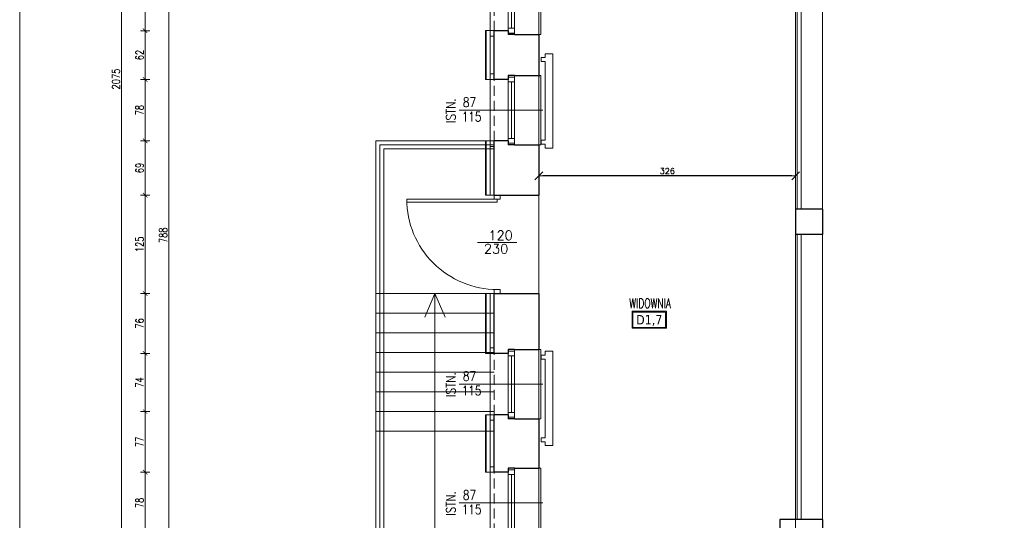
# Model space of a CAD drawing. Header units: millimetres. Extents: x 15214 to 140083, y -437840 to -79279.
# Tile 566 of 656: x 71005 to 72255, y -199112 to -198476. Entities that reach past the tile are written whole.
import ezdxf
from ezdxf.enums import TextEntityAlignment as Align

# ---------------------------------------------------------------- set-up
doc = ezdxf.new("R2010")
doc.units = ezdxf.units.MM
doc.linetypes.add('HIDDEN', pattern=[9.525, 6.35, -3.175])
doc.layers.get('0').update_dxf_attribs({"lineweight": 0})
for name, color, linetype, lineweight in [('! grzejniki', 7, 'Continuous', 0), ('! tynk', 21, 'Continuous', 0), ('0-osie-tx', 66, 'Continuous', 9), ('A_wymiary', 7, 'Continuous', 5), ('Istn-cienka', 4, 'Continuous', 9), ('Istn-drzwi', 1, 'Continuous', 13), ('Istn-okna', 6, 'Continuous', 13), ('Istn-sciany', 3, 'Continuous', 30), ('Istn-widok', 1, 'Continuous', 15), ('Ocieplenie', 4, 'ZIGZAG', 5), ('Opis', 8, 'Continuous', 13), ('Opis_pom', 9, 'Continuous', 18)]:
    doc.layers.add(name, color=color, linetype=linetype, lineweight=lineweight)
doc.layers.add('Powierzchnia', color=140, linetype='Continuous', lineweight=5, plot=False)
doc.layers.add('ramki', color=66, linetype='Continuous', lineweight=9, plot=False)
doc.styles.add('ARCHETYP', font='romans.shx', dxfattribs={"height": 15})
doc.styles.add('ARIAL', font='tahoma.ttf')
doc.styles.add('SIMPLEX', font='simplex.shx', dxfattribs={"width": 0.77})
doc.styles.add('TXT', font='simplex.shx')
doc.linetypes.add('ZIGZAG', pattern='A,0.00254,-5.08,[131,ltypeshp.shx,S=5.08,R=0,X=-5.08,Y=0],-10.16,[131,ltypeshp.shx,S=5.08,R=180,X=5.08,Y=0],-5.08', length=20.32254)
doc.dimstyles.new('DIM50', dxfattribs={"dimscale": 5, "dimtxt": 2, "dimasz": 1, "dimexe": 0, "dimexo": 0, "dimgap": 0.5, "dimtad": 1, "dimdec": 4, "dimrnd": 0.5, "dimdsep": 46, "dimtxsty": 'TXT', "dimblk": 'TICK1', "dimblk1": 'TICK1', "dimblk2": 'TICK1', "dimsah": 1, "dimcen": 0, "dimse1": 1, "dimse2": 1, "dimclrd": 1, "dimclre": 7, "dimclrt": 9, "dimadec": 0, "dimazin": 0, "dimtfac": 1, "dimtdec": 4, "dimtmove": 2, "dimatfit": 3, "dimldrblk": 'TICK1', "dimfxl": 1, "dimtolj": 1, "dimarcsym": 0})
doc.dimstyles.new('OL PB 100', dxfattribs={"dimscale": 4, "dimtxt": 2.5, "dimasz": 0.1, "dimexe": 10, "dimexo": 10, "dimgap": 0.5, "dimtad": 1, "dimdec": 1, "dimrnd": 0.5, "dimzin": 9, "dimdsep": 46, "dimtxsty": 'SIMPLEX', "dimblk": 'thick_MSz', "dimcen": 0.05, "dimdle": 8, "dimse1": 1, "dimse2": 1, "dimclrd": 256, "dimclre": 256, "dimclrt": 3, "dimadec": 1, "dimazin": 2, "dimtfac": 1, "dimtdec": 1, "dimtix": 1, "dimtofl": 0, "dimtmove": 2, "dimatfit": 3, "dimldrblk": 'thick_MSz', "dimfxl": 10, "dimfxlon": 1, "dimtolj": 1, "dimlwd": -1, "dimlwe": -1, "dimarcsym": 0})

# ---------------------------------------------------------------- blocks, each defined once
blk = doc.blocks.new('TICK1')
at = {"color": 2}
blk.add_line((-1, -1), (1, 1), dxfattribs=at)
at = {"color": 0}
for p, q in [((0, 0), (-1, 0)), ((0, -1.4), (0, 1.4))]:
    blk.add_line(p, q, dxfattribs=at)
blk = doc.blocks.new('*D213')
at = {"layer": '0-osie-tx', "color": 1, "lineweight": -2, "transparency": 16777216}
blk.add_line((71985.4, -198674.1), (71669.4, -198674.1), dxfattribs=at)
at = {"layer": 'DEFPOINTS', "color": 0, "transparency": 16777216}
for p in [(71664.4, -198674.1), (71664.4, -198716.6), (71990.4, -198716.6)]:
    blk.add_point(p, dxfattribs=at)
at = {"layer": '0-osie-tx', "color": 1, "lineweight": -2, "transparency": 16777216, "xscale": 5, "yscale": 5, "zscale": 5, "rotation": 180}
blk.add_blockref('TICK1', (71664.4, -198674.1), dxfattribs=at)
at = {"layer": '0-osie-tx', "color": 1, "lineweight": -2, "transparency": 16777216, "xscale": 5, "yscale": 5, "zscale": 5}
blk.add_blockref('TICK1', (71990.4, -198674.1), dxfattribs=at)
at = {"layer": '0-osie-tx', "color": 9, "transparency": 16777216, "insert": (71827.4, -198667.9), "char_height": 7.5, "attachment_point": 5, "style": 'TXT'}
blk.add_mtext('\\A1;326', dxfattribs=at)
blk = doc.blocks.new('okno 6')
at = {"layer": 'Istn-cienka', "linetype": 'HIDDEN', "ltscale": 2}
for points in [[(57876.7, -199038.6), (57876.7, -199126.6)], [(57819.7, -199121.6), (57819.7, -199043.6)]]:
    blk.add_lwpolyline(points, dxfattribs=at)
at = {"layer": 'Istn-okna'}
for points in [[(57837.7, -199038.6), (57837.7, -199126.6)], [(57845.7, -199038.6), (57845.7, -199126.6)], [(57841.7, -199046.6), (57841.7, -199118.6)]]:
    blk.add_lwpolyline(points, dxfattribs=at)
for points in [[(57837.7, -199040.6), (57837.7, -199046.6), (57845.7, -199046.6), (57845.7, -199040.6)], [(57837.7, -199118.6), (57837.7, -199124.6), (57845.7, -199124.6), (57845.7, -199118.6)]]:
    blk.add_lwpolyline(points, close=True, dxfattribs=at)
at = {"layer": 'Istn-sciany'}
for points in [[(57837.7, -199038.6), (57837.7, -199043.6)], [(57845.7, -199038.6), (57837.7, -199038.6)], [(57845.7, -199038.6), (57876.7, -199038.6)], [(57837.7, -199043.6), (57819.7, -199043.6)], [(57837.7, -199121.6), (57819.7, -199121.6)], [(57837.7, -199121.6), (57837.7, -199126.6)], [(57845.7, -199126.6), (57837.7, -199126.6)], [(57845.7, -199126.6), (57876.7, -199126.6)]]:
    blk.add_lwpolyline(points, dxfattribs=at)
at = {"layer": 'Istn-widok'}
for points in [[(57814.7, -199128.6), (57814.7, -199036.6)], [(57819.7, -199036.6), (57814.7, -199036.6)], [(57876.7, -199038.6), (57879.2, -199038.6)], [(57879.2, -199038.6), (57879.2, -199126.6)], [(57876.7, -199126.6), (57879.2, -199126.6)], [(57819.7, -199128.6), (57814.7, -199128.6)]]:
    blk.add_lwpolyline(points, dxfattribs=at)
blk = doc.blocks.new('thick_MSz')
for p, q in [((-10, 0), (10, 0)), ((0, 15), (0, -15))]:
    blk.add_line(p, q)
at = {"const_width": 2, "elevation": 2}
blk.add_lwpolyline([(-7.1, -7.1), (7.1, 7.1)], dxfattribs=at)
blk = doc.blocks.new('*D1011')
at = {"layer": 'A_wymiary', "transparency": 16777216}
blk.add_line((71134.4, -199588.2), (71134.4, -197514), dxfattribs=at)
at = {"layer": 'DEFPOINTS', "color": 0, "transparency": 16777216}
for p in [(71134.4, -197513.6), (71673.4, -197513.6), (71950.4, -199588.6)]:
    blk.add_point(p, dxfattribs=at)
at = {"layer": 'A_wymiary', "transparency": 16777216, "xscale": 0.4, "yscale": 0.4, "zscale": 0.4}
for p, rotation in [((71134.4, -197513.6), 90), ((71134.4, -199588.6), 270)]:
    blk.add_blockref('thick_MSz', p, dxfattribs=dict(at, rotation=rotation))
at = {"layer": 'A_wymiary', "color": 3, "transparency": 16777216, "insert": (71127.4, -198551.1), "char_height": 10, "attachment_point": 5, "rotation": 90, "style": 'SIMPLEX'}
blk.add_mtext('\\A1;2075', dxfattribs=at)
blk = doc.blocks.new('*D1023')
at = {"layer": 'A_wymiary', "transparency": 16777216}
blk.add_line((71164.4, -199128.2), (71164.4, -199051), dxfattribs=at)
at = {"layer": 'DEFPOINTS', "color": 0, "transparency": 16777216}
for p in [(71164.4, -199050.6), (71596.4, -199050.6), (71596.4, -199128.6)]:
    blk.add_point(p, dxfattribs=at)
at = {"layer": 'A_wymiary', "transparency": 16777216, "xscale": 0.4, "yscale": 0.4, "zscale": 0.4}
for p, rotation in [((71164.4, -199050.6), 90), ((71164.4, -199128.6), 270)]:
    blk.add_blockref('thick_MSz', p, dxfattribs=dict(at, rotation=rotation))
at = {"layer": 'A_wymiary', "color": 3, "transparency": 16777216, "insert": (71157.4, -199089.6), "char_height": 10, "attachment_point": 5, "rotation": 90, "style": 'SIMPLEX'}
blk.add_mtext('\\A1;78', dxfattribs=at)
blk = doc.blocks.new('*D1024')
at = {"layer": 'A_wymiary', "transparency": 16777216}
blk.add_line((71164.4, -199050.2), (71164.4, -198974), dxfattribs=at)
at = {"layer": 'DEFPOINTS', "color": 0, "transparency": 16777216}
for p in [(71164.4, -198973.6), (71596.4, -198973.6), (71596.4, -199050.6)]:
    blk.add_point(p, dxfattribs=at)
at = {"layer": 'A_wymiary', "transparency": 16777216, "xscale": 0.4, "yscale": 0.4, "zscale": 0.4}
for p, rotation in [((71164.4, -198973.6), 90), ((71164.4, -199050.6), 270)]:
    blk.add_blockref('thick_MSz', p, dxfattribs=dict(at, rotation=rotation))
at = {"layer": 'A_wymiary', "color": 3, "transparency": 16777216, "insert": (71157.4, -199012.1), "char_height": 10, "attachment_point": 5, "rotation": 90, "style": 'SIMPLEX'}
blk.add_mtext('\\A1;77', dxfattribs=at)
blk = doc.blocks.new('*D1025')
at = {"layer": 'A_wymiary', "transparency": 16777216}
blk.add_line((71164.4, -198973.2), (71164.4, -198900), dxfattribs=at)
at = {"layer": 'DEFPOINTS', "color": 0, "transparency": 16777216}
for p in [(71164.4, -198899.6), (71597.4, -198899.6), (71596.4, -198973.6)]:
    blk.add_point(p, dxfattribs=at)
at = {"layer": 'A_wymiary', "transparency": 16777216, "xscale": 0.4, "yscale": 0.4, "zscale": 0.4}
for p, rotation in [((71164.4, -198899.6), 90), ((71164.4, -198973.6), 270)]:
    blk.add_blockref('thick_MSz', p, dxfattribs=dict(at, rotation=rotation))
at = {"layer": 'A_wymiary', "color": 3, "transparency": 16777216, "insert": (71157.4, -198936.6), "char_height": 10, "attachment_point": 5, "rotation": 90, "style": 'SIMPLEX'}
blk.add_mtext('\\A1;74', dxfattribs=at)
blk = doc.blocks.new('*D1026')
at = {"layer": 'A_wymiary', "transparency": 16777216}
blk.add_line((71164.4, -198899.2), (71164.4, -198824), dxfattribs=at)
at = {"layer": 'DEFPOINTS', "color": 0, "transparency": 16777216}
for p in [(71164.4, -198823.6), (71597.4, -198823.6), (71597.4, -198899.6)]:
    blk.add_point(p, dxfattribs=at)
at = {"layer": 'A_wymiary', "transparency": 16777216, "xscale": 0.4, "yscale": 0.4, "zscale": 0.4}
for p, rotation in [((71164.4, -198823.6), 90), ((71164.4, -198899.6), 270)]:
    blk.add_blockref('thick_MSz', p, dxfattribs=dict(at, rotation=rotation))
at = {"layer": 'A_wymiary', "color": 3, "transparency": 16777216, "insert": (71157.4, -198861.6), "char_height": 10, "attachment_point": 5, "rotation": 90, "style": 'SIMPLEX'}
blk.add_mtext('\\A1;76', dxfattribs=at)
blk = doc.blocks.new('*D1027')
at = {"layer": 'A_wymiary', "transparency": 16777216}
blk.add_line((71164.4, -198823.2), (71164.4, -198699), dxfattribs=at)
at = {"layer": 'DEFPOINTS', "color": 0, "transparency": 16777216}
for p in [(71164.4, -198698.6), (71596.4, -198698.6), (71597.4, -198823.6)]:
    blk.add_point(p, dxfattribs=at)
at = {"layer": 'A_wymiary', "transparency": 16777216, "xscale": 0.4, "yscale": 0.4, "zscale": 0.4}
for p, rotation in [((71164.4, -198698.6), 90), ((71164.4, -198823.6), 270)]:
    blk.add_blockref('thick_MSz', p, dxfattribs=dict(at, rotation=rotation))
at = {"layer": 'A_wymiary', "color": 3, "transparency": 16777216, "insert": (71157.4, -198761.1), "char_height": 10, "attachment_point": 5, "rotation": 90, "style": 'SIMPLEX'}
blk.add_mtext('\\A1;125', dxfattribs=at)
blk = doc.blocks.new('*D1028')
at = {"layer": 'A_wymiary', "transparency": 16777216}
blk.add_line((71164.4, -198698.2), (71164.4, -198630), dxfattribs=at)
at = {"layer": 'DEFPOINTS', "color": 0, "transparency": 16777216}
for p in [(71164.4, -198629.6), (71596.4, -198629.6), (71596.4, -198698.6)]:
    blk.add_point(p, dxfattribs=at)
at = {"layer": 'A_wymiary', "transparency": 16777216, "xscale": 0.4, "yscale": 0.4, "zscale": 0.4}
for p, rotation in [((71164.4, -198629.6), 90), ((71164.4, -198698.6), 270)]:
    blk.add_blockref('thick_MSz', p, dxfattribs=dict(at, rotation=rotation))
at = {"layer": 'A_wymiary', "color": 3, "transparency": 16777216, "insert": (71157.4, -198664.1), "char_height": 10, "attachment_point": 5, "rotation": 90, "style": 'SIMPLEX'}
blk.add_mtext('\\A1;69', dxfattribs=at)
blk = doc.blocks.new('*D1029')
at = {"layer": 'A_wymiary', "transparency": 16777216}
blk.add_line((71164.4, -198629.2), (71164.4, -198552), dxfattribs=at)
at = {"layer": 'DEFPOINTS', "color": 0, "transparency": 16777216}
for p in [(71164.4, -198551.6), (71596.4, -198551.6), (71596.4, -198629.6)]:
    blk.add_point(p, dxfattribs=at)
at = {"layer": 'A_wymiary', "transparency": 16777216, "xscale": 0.4, "yscale": 0.4, "zscale": 0.4}
for p, rotation in [((71164.4, -198551.6), 90), ((71164.4, -198629.6), 270)]:
    blk.add_blockref('thick_MSz', p, dxfattribs=dict(at, rotation=rotation))
at = {"layer": 'A_wymiary', "color": 3, "transparency": 16777216, "insert": (71157.4, -198590.6), "char_height": 10, "attachment_point": 5, "rotation": 90, "style": 'SIMPLEX'}
blk.add_mtext('\\A1;78', dxfattribs=at)
blk = doc.blocks.new('*D1030')
at = {"layer": 'A_wymiary', "transparency": 16777216}
blk.add_line((71164.4, -198551.2), (71164.4, -198490), dxfattribs=at)
at = {"layer": 'DEFPOINTS', "color": 0, "transparency": 16777216}
for p in [(71164.4, -198489.6), (71596.4, -198489.6), (71596.4, -198551.6)]:
    blk.add_point(p, dxfattribs=at)
at = {"layer": 'A_wymiary', "transparency": 16777216, "xscale": 0.4, "yscale": 0.4, "zscale": 0.4}
for p, rotation in [((71164.4, -198489.6), 90), ((71164.4, -198551.6), 270)]:
    blk.add_blockref('thick_MSz', p, dxfattribs=dict(at, rotation=rotation))
at = {"layer": 'A_wymiary', "color": 3, "transparency": 16777216, "insert": (71157.4, -198520.6), "char_height": 10, "attachment_point": 5, "rotation": 90, "style": 'SIMPLEX'}
blk.add_mtext('\\A1;62', dxfattribs=at)
blk = doc.blocks.new('*D1031')
at = {"layer": 'A_wymiary', "transparency": 16777216}
blk.add_line((71164.4, -198489.2), (71164.4, -198412), dxfattribs=at)
at = {"layer": 'DEFPOINTS', "color": 0, "transparency": 16777216}
for p in [(71164.4, -198411.6), (71596.4, -198411.6), (71596.4, -198489.6)]:
    blk.add_point(p, dxfattribs=at)
at = {"layer": 'A_wymiary', "transparency": 16777216, "xscale": 0.4, "yscale": 0.4, "zscale": 0.4}
for p, rotation in [((71164.4, -198411.6), 90), ((71164.4, -198489.6), 270)]:
    blk.add_blockref('thick_MSz', p, dxfattribs=dict(at, rotation=rotation))
at = {"layer": 'A_wymiary', "color": 3, "transparency": 16777216, "insert": (71157.4, -198450.6), "char_height": 10, "attachment_point": 5, "rotation": 90, "style": 'SIMPLEX'}
blk.add_mtext('\\A1;78', dxfattribs=at)
blk = doc.blocks.new('*D1041')
at = {"layer": 'A_wymiary', "transparency": 16777216}
blk.add_line((71194.4, -198356), (71194.4, -199143.2), dxfattribs=at)
at = {"layer": 'DEFPOINTS', "color": 0, "transparency": 16777216}
for p in [(71741.4, -198355.6), (71194.4, -199143.6), (71664.4, -199143.6)]:
    blk.add_point(p, dxfattribs=at)
at = {"layer": 'A_wymiary', "transparency": 16777216, "xscale": 0.4, "yscale": 0.4, "zscale": 0.4}
for p, rotation in [((71194.4, -198355.6), 90), ((71194.4, -199143.6), 270)]:
    blk.add_blockref('thick_MSz', p, dxfattribs=dict(at, rotation=rotation))
at = {"layer": 'A_wymiary', "color": 3, "transparency": 16777216, "insert": (71187.4, -198749.6), "char_height": 10, "attachment_point": 5, "rotation": 90, "style": 'SIMPLEX'}
blk.add_mtext('\\A1;788', dxfattribs=at)

msp = doc.modelspace()

# ---------------------------------------------------------------- linework, layer by layer
at = {"layer": '! grzejniki'}
for points in [[(71667.26439, -198523.8383), (71672.26439, -198523.8383), (71672.26439, -198518.8383), (71682.26439, -198518.8383), (71682.26439, -198638.8383), (71672.26439, -198638.8383), (71672.26439, -198633.8383), (71667.26439, -198633.8383), (71667.26439, -198628.8383), (71672.26439, -198628.8383), (71672.26439, -198528.8383), (71667.26439, -198528.8383)], [(71667.26439, -198901.8383), (71672.26439, -198901.8383), (71672.26439, -198896.8383), (71682.26439, -198896.8383), (71682.26439, -199016.8383), (71672.26439, -199016.8383), (71672.26439, -199011.8383), (71667.26439, -199011.8383), (71667.26439, -199006.8383), (71672.26439, -199006.8383), (71672.26439, -198906.8383), (71667.26439, -198906.8383)]]:
    msp.add_lwpolyline(points, close=True, dxfattribs=at)
at = {"layer": '! tynk'}
for points in [[(71607.42327, -198489.5883), (71596.42327, -198489.5883)], [(71596.42327, -198551.5883), (71596.42327, -198489.5883)], [(71597.42327, -198551.5883), (71597.42327, -198489.5883)], [(71607.42327, -198551.5883), (71596.42327, -198551.5883)], [(71607.42327, -198629.5883), (71596.42327, -198629.5883)], [(71596.42327, -198698.5883), (71596.42327, -198629.5883)], [(71597.42327, -198698.5883), (71597.42327, -198629.5883)], [(71607.42327, -198698.5883), (71596.42327, -198698.5883)], [(71607.42327, -198823.5883), (71596.42327, -198823.5883)], [(71596.42327, -198899.5883), (71596.42327, -198823.5883)], [(71597.42327, -198899.5883), (71597.42327, -198823.5883)], [(71607.42327, -198899.5883), (71596.42327, -198899.5883)], [(71607.42327, -198977.5883), (71596.42327, -198977.5883)], [(71596.42327, -199050.5883), (71596.42327, -198977.5883)], [(71597.42327, -199050.5883), (71597.42327, -198977.5883)], [(71607.42327, -199050.5883), (71596.42327, -199050.5883)]]:
    msp.add_lwpolyline(points, dxfattribs=at)
at = {"layer": 'Istn-drzwi'}
for points in [[(71615.42327, -198703.5883), (71615.42327, -198698.5883), (71607.42327, -198698.5883), (71607.42327, -198703.5883)], [(71496.76153, -198707.58748), (71611.42327, -198707.5883), (71611.42327, -198703.5883), (71496.76153, -198703.58748)], [(71615.42327, -198818.39328), (71615.42327, -198823.39328), (71607.42327, -198823.39328), (71607.42327, -198818.39328)]]:
    msp.add_lwpolyline(points, close=True, dxfattribs=at)
msp.add_lwpolyline([(71636.42327, -198758.5883), (71586.42327, -198758.5883)], dxfattribs=at)
msp.add_arc((71611.42327, -198703.5883), 114.80498, 179.99999996, 269.99999996, dxfattribs=at)
at = {"layer": 'Istn-sciany'}
for p, q in [((72024.42327, -198716.5883), (71990.42327, -198716.5883)), ((72024.42327, -198748.5883), (71990.42327, -198748.5883)), ((72024.42327, -199110.5883), (71970.42327, -199110.5883))]:
    msp.add_line(p, q, dxfattribs=at)
for points in [[(71607.42327, -198551.5883), (71607.42327, -198489.5883)], [(71664.42327, -198494.5883), (71664.42327, -198548.5883)], [(71607.42327, -198698.5883), (71607.42327, -198629.5883)], [(71664.42327, -198634.5883), (71664.42327, -198698.5883)], [(71607.42327, -198698.5883), (71664.42327, -198698.5883)], [(71990.42327, -198716.5883), (71990.42327, -198748.5883)], [(72024.42327, -198716.5883), (72024.42327, -198748.5883)], [(71607.42327, -198899.5883), (71607.42327, -198823.5883)], [(71607.42327, -198823.5883), (71664.42327, -198823.5883)], [(71664.42327, -198823.5883), (71664.42327, -198894.5883)], [(71607.42327, -199050.5883), (71607.42327, -198977.5883)], [(71664.42327, -198982.5883), (71664.42327, -199045.5883)], [(71970.42327, -199110.5883), (71970.42327, -199377.5883)], [(72024.42327, -199110.5883), (72024.42327, -199520.5883)]]:
    msp.add_lwpolyline(points, dxfattribs=at)
at = {"layer": 'Istn-widok', "linetype": 'HIDDEN', "ltscale": 3}
for points in [[(71990.42327, -198355.5883), (71990.42327, -198716.5883)], [(71990.42327, -198716.5883), (71990.42327, -199110.5883)]]:
    msp.add_lwpolyline(points, dxfattribs=at)
at = {"layer": 'Istn-widok'}
for points in [[(71992.42327, -198716.5883), (71992.42327, -198354.5883)], [(71997.42327, -198716.5883), (71997.42327, -198354.5883)], [(72024.42327, -198355.5883), (72024.42327, -198716.5883)], [(71607.42327, -198629.5883), (71457.42327, -198629.5883), (71457.42327, -199594.5883), (71732.42327, -199594.5883)], [(71607.42327, -198634.5883), (71462.42327, -198634.5883), (71462.42327, -199589.5883), (71732.42327, -199589.5883)], [(71607.42327, -198639.5883), (71467.42327, -198639.5883), (71467.42327, -199584.5883), (71732.42327, -199584.5883)], [(71992.42327, -198748.5883), (71992.42327, -199110.5883)], [(71997.42327, -198748.5883), (71997.42327, -199110.5883)], [(72024.42327, -198748.5883), (72024.42327, -199110.5883)], [(71607.42327, -198823.5883), (71457.42327, -198823.5883)], [(71532.42327, -198823.5883), (71519.53936, -198853.5883)], [(71732.42327, -199514.5883), (71532.42327, -199514.5883), (71532.42327, -198823.5883)], [(71532.42327, -198823.5883), (71545.30719, -198853.5883)], [(71607.42327, -198848.5883), (71457.42327, -198848.5883)], [(71607.42327, -198873.5883), (71457.42327, -198873.5883)], [(71607.42327, -198898.5883), (71457.42327, -198898.5883)], [(71607.42327, -198923.5883), (71457.42327, -198923.5883)], [(71607.42327, -198948.5883), (71457.42327, -198948.5883)], [(71607.42327, -198973.5883), (71457.42327, -198973.5883)], [(71607.42327, -198998.5883), (71457.42327, -198998.5883)]]:
    msp.add_lwpolyline(points, dxfattribs=at)
at = {"layer": 'Ocieplenie', "linetype": 'ZIGZAG', "ltscale": 0.75}
for points in [[(71602.42327, -198551.5883), (71602.42327, -198489.5883)], [(71602.42327, -198698.5883), (71602.42327, -198629.5883)], [(71602.42327, -198899.5883), (71602.42327, -198823.5883)], [(71602.42327, -199050.5883), (71602.42327, -198977.5883)]]:
    msp.add_lwpolyline(points, dxfattribs=at)
at = {"layer": 'Opis', "color": 8}
for points in [[(71669.42327, -198590.5883), (71563.2641, -198590.5883)], [(71669.42327, -198938.5883), (71563.2641, -198938.5883)], [(71669.42327, -199089.5883), (71563.2641, -199089.5883)]]:
    msp.add_lwpolyline(points, dxfattribs=at)
at = {"layer": 'Opis_pom', "ltscale": 0.7}
for points in [[(71782.75776, -198867.76467), (71826.27776, -198867.76467), (71826.27776, -198846.00467), (71782.75776, -198846.00467)], [(71783.84576, -198866.67667), (71825.18976, -198866.67667), (71825.18976, -198847.09267), (71783.84576, -198847.09267)]]:
    msp.add_lwpolyline(points, close=True, dxfattribs=at)
at = {"layer": 'Powierzchnia'}
msp.add_lwpolyline([(71664.42327, -199143.5883), (71990.42327, -199143.5883), (71990.42327, -198355.5883), (71664.42327, -198355.5883)], close=True, dxfattribs=at)
at = {"layer": 'ramki'}
msp.add_lwpolyline([(71005.14101, -197114.84055), (75205.14101, -197114.84055), (75205.14101, -200084.84055), (71005.14101, -200084.84055)], close=True, dxfattribs=at)

# ---------------------------------------------------------------- block references
at = {"layer": '0-osie-tx'}
for p in [(13787.74163, 632), (13787.74163, 492), (13787.74163, 144), (13787.74163, -7)]:
    msp.add_blockref('okno 6', p, dxfattribs=at)

# ---------------------------------------------------------------- texts
at = {"layer": 'Istn-drzwi', "color": 8, "style": 'ARCHETYP'}
for s, p in [('120', (71600.40047, -198755.5883)), ('230', (71594.6192, -198772.73544))]:
    msp.add_text(s, height=12, rotation=359.99999996, dxfattribs=at).set_placement(p)
at = {"layer": 'Opis', "color": 8, "style": 'ARCHETYP', "width": 0.8}
for p in [(71558.64874, -198606.99326), (71558.64874, -198954.99326), (71558.64874, -199105.99326)]:
    msp.add_text('ISTN.', height=12, rotation=90, dxfattribs=at).set_placement(p)
for s, p in [('87', (71568.06111, -198586.5458)), ('115', (71566.63328, -198604.91418)), ('87', (71568.06111, -198934.5458)), ('115', (71566.63328, -198952.91418)), ('87', (71568.06111, -199085.5458)), ('115', (71566.63328, -199103.91418))]:
    msp.add_text(s, height=12, dxfattribs=at).set_placement(p)
at = {"layer": 'Opis_pom', "ltscale": 0.7, "style": 'TXT', "width": 0.7}
msp.add_text('WIDOWNIA', height=12, dxfattribs=at).set_placement((71805.6329, -198841.95836), align=Align.CENTER)
at = {"layer": 'Opis_pom', "ltscale": 0.7, "style": 'ARIAL'}
msp.add_attdef('D1,7', text='', height=11.968, dxfattribs=at).set_placement((71804.51776, -198856.88467), align=Align.MIDDLE_CENTER)

# ---------------------------------------------------------------- dimensions: what is measured, and where the dimension line sits
at = {"layer": '0-osie-tx'}
dim = msp.add_linear_dim(base=(71664.42327, -198674.11517), p1=(71990.42327, -198716.5883), p2=(71664.42327, -198716.5883), dimstyle='DIM50', override={"dimtxt": 1.5, "dimfxl": 0}, dxfattribs=at)
dim.commit()
dim.dimension.update_dxf_attribs({"geometry": '*D213', "text_midpoint": (71827.42327, -198667.86517)})
at = {"layer": 'A_wymiary'}
for base, p1, p2, picture, middle in [((71134.42327, -197513.5883), (71950.42327, -199588.5883), (71673.42327, -197513.5883), '*D1011', (71127.42327, -198551.0883)), ((71194.42327, -199143.5883), (71741.42327, -198355.5883), (71664.42327, -199143.5883), '*D1041', (71187.42327, -198749.5883)), ((71164.42327, -198411.5883), (71596.42327, -198489.5883), (71596.42327, -198411.5883), '*D1031', (71157.42327, -198450.5883)), ((71164.42327, -198489.5883), (71596.42327, -198551.5883), (71596.42327, -198489.5883), '*D1030', (71157.42327, -198520.5883)), ((71164.42327, -198551.5883), (71596.42327, -198629.5883), (71596.42327, -198551.5883), '*D1029', (71157.42327, -198590.5883)), ((71164.42327, -198629.5883), (71596.42327, -198698.5883), (71596.42327, -198629.5883), '*D1028', (71157.42327, -198664.0883)), ((71164.42327, -198698.5883), (71597.42327, -198823.5883), (71596.42327, -198698.5883), '*D1027', (71157.42327, -198761.0883)), ((71164.42327, -198823.5883), (71597.42327, -198899.5883), (71597.42327, -198823.5883), '*D1026', (71157.42327, -198861.5883)), ((71164.42327, -198899.5883), (71596.42327, -198973.5883), (71597.42327, -198899.5883), '*D1025', (71157.42327, -198936.5883)), ((71164.42327, -198973.5883), (71596.42327, -199050.5883), (71596.42327, -198973.5883), '*D1024', (71157.42327, -199012.0883)), ((71164.42327, -199050.5883), (71596.42327, -199128.5883), (71596.42327, -199050.5883), '*D1023', (71157.42327, -199089.5883))]:
    dim = msp.add_linear_dim(base=base, p1=p1, p2=p2, angle=90, dimstyle='OL PB 100', dxfattribs=at)
    dim.commit()
    dim.dimension.update_dxf_attribs({"geometry": picture, "text_midpoint": middle})

doc.saveas('drawing.dxf')
